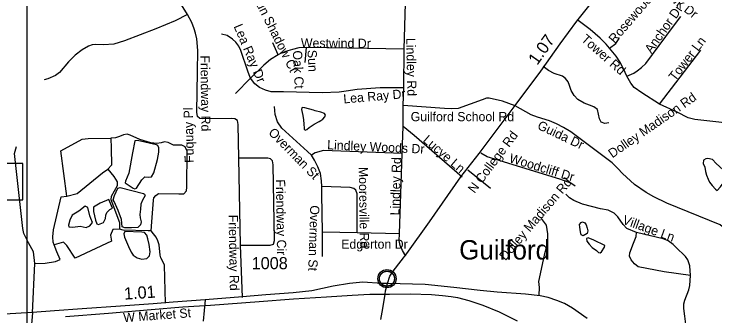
# Model space of a CAD drawing. Extents: x 1662474 to 1856135, y 779280 to 917889.
# Drawn here: x 1730904 to 1738125, y 847701 to 850807 of the extents above; entities that cross this region are included whole.
import ezdxf

# ---------------------------------------------------------------- set-up
doc = ezdxf.new("R2010")
doc.units = 0
for name, color, linetype in [('Exist Civil Demographics Community CELL', 7, 'Continuous'), ('Exist Civil Demographics Community Label', 7, 'Continuous'), ('Exist Hydrographic Pond Under 1500 Sq Ft', 7, 'Continuous'), ('Exist Railroad Mainline', 7, 'Continuous'), ('Exist Road Non-System Type 51', 7, 'Continuous'), ('Exist Road Non-System Type 51 Label', 7, 'Continuous'), ('Exist Road Primary Interstate Structure Standard Bridge Number Label', 7, 'Continuous'), ('Exist Road Secondary Mileage Hundredths English Label', 7, 'Continuous'), ('Exist Road Secondary Type 51 Attributed', 7, 'Continuous'), ('Exist Road Secondary Type 51 Label', 7, 'Continuous'), ('Exist Road Secondary Type 51 Number Label', 7, 'Continuous'), ('Exist Road Secondary Type 51 Undivided 4 Lane Attributed', 7, 'Continuous'), ('Map Preparation Inset Cut Line', 7, 'Continuous')]:
    doc.layers.add(name, color=color, linetype=linetype)

msp = doc.modelspace()

# ---------------------------------------------------------------- linework, layer by layer
at = {"layer": 'Exist Civil Demographics Community CELL'}
msp.add_lwpolyline([(1734668.8, 848087.9), (1734669.8, 848093.5), (1734671.6, 848100.1), (1734674.5, 848107.3), (1734677.4, 848113), (1734680.7, 848118.8), (1734684.5, 848123.9), (1734688.5, 848128.3), (1734693.1, 848132.8), (1734698.6, 848137.4), (1734704, 848141.1), (1734708.9, 848144), (1734713.9, 848146.4), (1734719.4, 848148.7), (1734725, 848150.5), (1734729.4, 848151.7), (1734734.2, 848152.4), (1734738.3, 848153.1), (1734744.7, 848153.4), (1734749.1, 848153.3), (1734754.8, 848153), (1734759.7, 848152.3), (1734764.6, 848151.3), (1734769.6, 848149.9), (1734774.8, 848148), (1734781.4, 848145.1), (1734787.7, 848141.6), (1734792.8, 848138), (1734797.9, 848134), (1734801.2, 848130.9), (1734805.4, 848126.5), (1734809.2, 848121.8), (1734812.3, 848117.2), (1734815.4, 848112.2), (1734817.9, 848107), (1734819.9, 848102), (1734821.5, 848097), (1734822.8, 848092.4), (1734823.9, 848086.4), (1734824.5, 848081.7), (1734824.8, 848075.7), (1734824.6, 848069.9), (1734824, 848064.2), (1734823.1, 848058.7), (1734821.4, 848052.5), (1734819.5, 848046.7), (1734817.2, 848041.6), (1734814.1, 848035.6), (1734810.8, 848030.3), (1734807.3, 848025.6), (1734803.1, 848020.9), (1734797.8, 848015.9), (1734792.8, 848011.8), (1734787.8, 848008.4), (1734783.5, 848005.8), (1734776.7, 848002.6), (1734769.5, 847999.9), (1734763.6, 847998.4), (1734757, 847997.1), (1734752.5, 847996.7), (1734748, 847996.4), (1734742.5, 847996.4), (1734738.2, 847996.8), (1734732.6, 847997.6), (1734726.6, 847998.9), (1734722, 848000.2), (1734716.9, 848002), (1734712.3, 848004), (1734708.4, 848006.3), (1734701.6, 848010.3), (1734696, 848014.6), (1734691.1, 848019.1), (1734686.6, 848024), (1734683.4, 848027.9), (1734680.5, 848032.1), (1734676.4, 848039.2), (1734674.6, 848042.7), (1734672.9, 848046.8), (1734670.3, 848054.9), (1734668.8, 848062), (1734668.1, 848067.2), (1734667.8, 848073.5), (1734667.7, 848078.2), (1734668.3, 848084.6)], close=True, dxfattribs=at)
for centre, radius in [((1734746.4, 848075.5), 94.3), ((1734746.1, 848075.8), 76.7)]:
    msp.add_circle(centre, radius, dxfattribs=at)
at = {"layer": 'Exist Hydrographic Pond Under 1500 Sq Ft'}
for points in [[(1733988.3, 849812.6), (1733899.7, 849837.7), (1733878.8, 849841), (1733867.9, 849838.5), (1733866.3, 849820.1), (1733878, 849760.8), (1733886.3, 849714.8), (1733888.8, 849671.4), (1733892.2, 849628.8), (1733894.7, 849617.9), (1733902.2, 849608.7), (1733922.3, 849615.4), (1733945.7, 849633.8), (1733997.5, 849668.9), (1734049.3, 849699), (1734064.4, 849709), (1734084.4, 849722.4), (1734107, 849746.6), (1734113.7, 849761.6), (1734102, 849780), (1734066, 849793.4), (1734005, 849806.8), (1733988.3, 849812.6)], [(1732372.5, 849455.8), (1732177, 849502.2), (1732150.1, 849497.3), (1732125.7, 849372.8), (1732086.6, 849162.8), (1732052.4, 849082.2), (1732050, 849065.1), (1732130.6, 849008.9), (1732147.7, 849001.6), (1732167.2, 849008.9), (1732221, 849094.4), (1732252.8, 849126.1), (1732294.3, 849123.7), (1732321.2, 849126.1), (1732345.6, 849167.6), (1732382.3, 849306.8), (1732394.5, 849380.1), (1732396.9, 849424.1), (1732387.1, 849450.9), (1732372.5, 849455.8)], [(1738182.5, 849024.6), (1738277, 849155.2), (1738210.9, 849197.7), (1738136.9, 849265.4), (1738099.1, 849306.3), (1738051.9, 849314.2), (1738029.8, 849312.6), (1738006.2, 849298.4), (1738004.6, 849265.4), (1738022, 849226), (1738028.3, 849182), (1738039.3, 849144.2), (1738053.4, 849101.7), (1738067.6, 849070.2), (1738097.5, 849035.6), (1738129, 848997.8), (1738146.3, 848986.8), (1738182.5, 849024.6)], [(1732017.2, 848609.9), (1732012.3, 848685.6), (1731975.7, 848778.4), (1731934.2, 848871.2), (1731924.4, 848888.3), (1731939, 848934.7), (1731973.2, 849010.4), (1731997.7, 849015.2), (1732239.6, 848954.2), (1732247.9, 848947.8), (1732254.2, 848932.2), (1732227.3, 848885.8), (1732210.2, 848844.3), (1732207.8, 848793), (1732200.5, 848736.8), (1732205.4, 848702.7), (1732212.7, 848663.6), (1732207.8, 848631.8), (1732178.5, 848602.5), (1732115, 848600.1), (1732046.5, 848600.1), (1732017.2, 848609.9)], [(1731919.7, 848803.7), (1731880.4, 848893.1), (1731790, 848854.1), (1731724, 848812.6), (1731721.6, 848768.6), (1731743.6, 848678.2), (1731758.2, 848641.6), (1731772.9, 848634.3), (1731826.6, 848653.8), (1731846.2, 848695.3), (1731851.1, 848732), (1731860.9, 848758.8), (1731890.2, 848790.6), (1731919.7, 848803.7)], [(1731684.9, 848722.2), (1731662.9, 848810.1), (1731636.1, 848822.3), (1731572.5, 848771), (1731504.1, 848729.5), (1731479.7, 848680.7), (1731465, 848626.9), (1731469.9, 848609.9), (1731511.5, 848607.4), (1731584.8, 848617.2), (1731648.3, 848605), (1731684.9, 848622.1), (1731711.8, 848656.3), (1731694.7, 848697.8), (1731684.9, 848722.2)], [(1736810.2, 848541.2), (1736768.2, 848516.3), (1736747.9, 848527.2), (1736738.6, 848559.9), (1736732.4, 848606.5), (1736730.8, 848636.1), (1736746.4, 848656.3), (1736760.4, 848661), (1736783.7, 848650.1), (1736797.7, 848629.9), (1736808.6, 848597.2), (1736814.8, 848570.8), (1736810.2, 848541.2)], [(1732222.5, 848553.7), (1732044.1, 848563.5), (1732036.8, 848539), (1732041.7, 848504.8), (1732083.2, 848407.2), (1732112.5, 848348.5), (1732132.1, 848319.2), (1732171.2, 848289.9), (1732222.5, 848277.7), (1732273.8, 848285.1), (1732300.6, 848311.9), (1732308, 848351), (1732295.8, 848429.1), (1732283.5, 848487.7), (1732273.8, 848524.4), (1732246.9, 848551.2), (1732222.5, 848553.7)], [(1736954.9, 848353), (1736987.6, 848399.7), (1736990.7, 848416.8), (1736878.6, 848471.2), (1736818, 848496.1), (1736800.8, 848491.5), (1736804, 848463.5), (1736828.8, 848432.4), (1736860, 848398.1), (1736903.5, 848365.5), (1736926.9, 848346.8), (1736940.9, 848340.6), (1736954.9, 848353)]]:
    msp.add_lwpolyline(points, dxfattribs=at)
at = {"layer": 'Exist Railroad Mainline'}
msp.add_lwpolyline([(1731434.9, 847686.5), (1731878.7, 847721.1), (1732316.5, 847758.1), (1732643.8, 847783.8), (1732927.2, 847801.9), (1733430.4, 847840.1), (1733784.6, 847867), (1734123.4, 847889), (1734386.2, 847906.5), (1734569.6, 847914.4), (1734773.7, 847914.2), (1734989.8, 847917.8), (1735204, 847911.4), (1735319.9, 847902.1), (1735407.1, 847891.9), (1735471.9, 847880.6), (1735589.7, 847849.4), (1735733.3, 847803.8), (1735902.7, 847731.9), (1736088, 847641.9)], dxfattribs=at)
at = {"layer": 'Exist Road Non-System Type 51'}
for p, q in [((1734924.2, 850442.2), (1734936.9, 850919.4)), ((1733624, 850386.4), (1733568.9, 850508.9)), ((1733903.2, 850306.1), (1733917.6, 850460.4)), ((1734919.8, 850046.2), (1734924.2, 850442.2)), ((1737555.4, 849877.2), (1737979.9, 850434.2)), ((1733340.2, 850145.7), (1733185.6, 849985.4)), ((1734914, 849861.2), (1734919.8, 850046.2)), ((1734914, 849644.7), (1734914, 849861.2)), ((1737736.5, 849794.8), (1737555.4, 849877.2)), ((1734903, 849366.2), (1734914, 849644.7)), ((1734877, 848538.4), (1734903, 849366.2)), ((1733238.6, 848421.1), (1733218.8, 849318.4)), ((1735814.2, 849005.4), (1735580.4, 849194.5)), ((1734081.5, 848303.5), (1734080.4, 848554.2)), ((1734438.1, 848549.4), (1734080.4, 848554.2)), ((1734877, 848538.4), (1734438.1, 848549.4)), ((1733257.4, 847881.7), (1733238.6, 848421.1)), ((1731092.9, 847721.6), (1731117.8, 848230.8)), ((1732873.1, 847856.8), (1732853.6, 847637.9)), ((1731092.9, 847721.6), (1731047.6, 847092.5))]:
    msp.add_line(p, q, dxfattribs=at)
for points in [[(1732690.4, 850800.6), (1732548.9, 851032.4), (1732529.8, 851074.6)], [(1732690.4, 850800.6), (1732565.8, 850736), (1732366, 850654.6), (1732040.9, 850528.4), (1731931.9, 850494.8), (1731825.6, 850487.9), (1731738.5, 850490.6), (1731708.9, 850487.2), (1731673.1, 850474.1), (1731606.8, 850437.4), (1731534.5, 850381.9), (1731465.2, 850311.4), (1731371.9, 850201.4), (1731330.9, 850173), (1731252.6, 850137.1), (1731214.4, 850125.8)], [(1733218.8, 849318.4), (1733214.2, 849665.4), (1733207.5, 849706.4), (1733179.9, 849724.2), (1733143.6, 849727.6), (1732846.1, 849723.9), (1732818.5, 849728.9), (1732794.9, 849748.6), (1732785.9, 849793.5), (1732794.9, 850211.4), (1732798.9, 850429.2), (1732788.1, 850550.2), (1732774.4, 850608.7), (1732760.8, 850651.8), (1732734.5, 850720.5), (1732690.4, 850800.6)], [(1737039.4, 850454.1), (1737004, 850493.8), (1736941.5, 850556.2), (1736840.5, 850645.4), (1736716.9, 850738.9)], [(1737218.9, 850164.6), (1737289, 850196.4), (1737324.4, 850218.9), (1737367.5, 850253.1), (1737414.5, 850296.6), (1737689.2, 850668.5), (1737771.9, 850779.9)], [(1733340.2, 850145.7), (1733327.1, 850180.1), (1733312.4, 850217.6), (1733241.6, 850431.2), (1733219.9, 850475.9), (1733189.6, 850516.6), (1733155.2, 850547.9), (1733100.4, 850584.2), (1733042.6, 850600)], [(1737039.4, 850454.1), (1737102.9, 850501.4), (1737139.6, 850553.1)], [(1733917.6, 850460.4), (1733839.8, 850455.9), (1733773.1, 850441.2), (1733701.1, 850419.8), (1733651, 850400.2), (1733624, 850386.4)], [(1734924.2, 850442.2), (1734546.9, 850448.9), (1733917.6, 850460.4)], [(1737218.9, 850164.6), (1737183.2, 850242.2), (1737143.6, 850312.4), (1737108.1, 850370.9), (1737039.4, 850454.1)], [(1733624, 850386.4), (1733547.9, 850335.8), (1733479.1, 850276.9), (1733340.2, 850145.7)], [(1737032.6, 849684.9), (1736990.9, 849677.8), (1736953.9, 849690.6), (1736936.8, 849724.8), (1736914.5, 849820.8), (1736876.6, 849848.6), (1736833.4, 849866.4), (1736776.6, 849886.7), (1736713.1, 849922.9), (1736674.1, 849963.9), (1736644.9, 850018.7), (1736626, 850069.9), (1736612.9, 850106.4), (1736586.9, 850140.4), (1736553.4, 850165.7), (1736467.8, 850192.7), (1736410.6, 850222.9), (1736356.2, 850264.1)], [(1734919.8, 850046.2), (1734675.9, 850044.7), (1734437.6, 850028.9), (1734326.1, 850010.2), (1734255.2, 850001.1), (1734078.1, 849993.8), (1733680.1, 850005), (1733553.1, 850005), (1733493.9, 850019.8), (1733432.4, 850048.1), (1733385.4, 850085.1), (1733340.2, 850145.7)], [(1737555.4, 849877.2), (1737370.1, 849992.2), (1737293.8, 850047.9), (1737257.2, 850093.5), (1737218.9, 850164.6)], [(1736068.4, 849858.1), (1735937.4, 849905.6), (1735800.6, 849939.7), (1735770.9, 849936.8), (1735727.9, 849919.2), (1735480.4, 849831.2), (1735414.2, 849828.7), (1735339.6, 849831.2), (1734914, 849861.2)], [(1737064.6, 849270.4), (1736638.9, 849589.6), (1736563.1, 849633.9), (1736491.4, 849671.7), (1736420, 849702.7), (1736298.2, 849740.8), (1736233.4, 849767.8), (1736068.4, 849858.1)], [(1733969.1, 849349.9), (1733926.6, 849389), (1733661.5, 849629.7), (1733617.6, 849694), (1733594.1, 849768.9), (1733586.5, 849850.4)], [(1738505.5, 849562.2), (1738444.9, 849616.4), (1738381.4, 849648.9), (1738324.4, 849669.1), (1738254.1, 849681.4), (1738104.2, 849696.1), (1737916.4, 849717.9), (1737848.6, 849735.5), (1737736.5, 849794.8)], [(1735521.1, 849124.5), (1735027.6, 849554.1), (1734914, 849644.7)], [(1732315.9, 848569.6), (1732325.4, 848661.5), (1732341.4, 848884.6), (1732346.1, 848908.4), (1732365.5, 848932.9), (1732390.9, 848956), (1732602.2, 848949.7), (1732652.6, 848952.2), (1732679.6, 848982.2), (1732685.9, 849019.8), (1732688.6, 849390.1), (1732667.4, 849436.5), (1732632.1, 849452.2), (1732546.1, 849453.1), (1732492.2, 849480.9), (1732454.8, 849487.4), (1732418.5, 849477.8), (1732374.6, 849470.2), (1732313.2, 849477.5), (1732199.6, 849512.4), (1732100.6, 849556.2), (1732069.4, 849564.9), (1732030.9, 849561.2), (1731992, 849543.9), (1731950.9, 849530), (1731900.9, 849525)], [(1731449.2, 848928.4), (1731386.5, 849395.6), (1731607.8, 849515), (1731669.4, 849522.6), (1731900.9, 849525)], [(1731900.9, 849525), (1731905.6, 849421.1), (1731909.4, 849247.6), (1731870.8, 849206.1)], [(1731117.8, 848230.8), (1731106.4, 848351), (1731051.9, 848444.7), (1731004.1, 848540.8), (1730996.5, 848594.9), (1730908.9, 849366.2), (1730929, 849438.4)], [(1734903, 849366.2), (1734093, 849398.8), (1734008, 849374.6), (1733969.1, 849349.9)], [(1734075.6, 849026), (1734072, 849083.5), (1734061.8, 849159.9), (1734034.2, 849228.4), (1733999.1, 849297.2), (1733969.1, 849349.9)], [(1736683.5, 849028.4), (1736640.5, 849060.9), (1736528.1, 849101.7), (1735779.1, 849333.9), (1735711.6, 849371.7)], [(1733238.6, 848421.1), (1733543.9, 848419.8), (1733577.9, 848433.2), (1733587.8, 848469.6), (1733575.1, 849251), (1733566.8, 849289.9), (1733547.6, 849311.1), (1733517.4, 849317.4), (1733218.8, 849318.4)], [(1731449.2, 848928.4), (1731553.9, 848956), (1731815.9, 849165.9), (1731870.8, 849206.1)], [(1731870.8, 849206.1), (1731931.4, 849128.9), (1731968.1, 849075.9), (1731965.8, 849033.4), (1731905.6, 848924.5), (1731902, 848893.2), (1731989.9, 848655.2), (1731989.9, 848586.7)], [(1738290.6, 848478), (1738267.8, 848536.2), (1738239.1, 848579.4), (1738177.1, 848632.4), (1737629.6, 848855.4), (1737494.5, 848920.2), (1737414.8, 848966.2), (1737295.6, 849047.4), (1737171.4, 849160.9), (1737122.9, 849210.9), (1737064.6, 849270.4)], [(1734080.4, 848554.2), (1734075.4, 848946), (1734075.6, 849026)], [(1734438.1, 848549.4), (1734438.6, 848951.5), (1734426.4, 848988.8), (1734405.4, 849006.6), (1734365.4, 849017.4), (1734075.6, 849026)], [(1731316.6, 848425), (1731306.8, 848450.8), (1731305.1, 848506.1), (1731312, 848577.8), (1731388.9, 848921.4), (1731449.2, 848928.4)], [(1737317.4, 848551.2), (1737218.6, 848593.2), (1737178.2, 848634.8), (1737122.9, 848714.8), (1737086.4, 848751.5), (1737025.5, 848782.5), (1736945.8, 848797.2), (1736762, 848844.7), (1736671.1, 848882.5), (1736628.1, 848909.5), (1736588.8, 848948.9)], [(1736313.1, 847904), (1736318.4, 847985.1), (1736310.4, 848046), (1736348.4, 848221.4), (1736372.5, 848336.2), (1736404.8, 848444.4), (1736403.8, 848537.6), (1736388.8, 848628.2), (1736337.4, 848697.4)], [(1731989.9, 848586.7), (1731921.9, 848584.4), (1731899.4, 848524.5), (1731907, 848463.4), (1731535.6, 848287.2), (1731448.6, 848416.1), (1731415.6, 848451), (1731316.6, 848425)], [(1732315.9, 848569.6), (1732284.6, 848568.4), (1732029.5, 848577), (1731989.9, 848586.7)], [(1732464.6, 847824), (1732455, 848213.4), (1732434.8, 848259.4), (1732415.9, 848290.6), (1732409.6, 848316.9), (1732399.9, 848424.8), (1732387, 848465.4), (1732368.1, 848502.2), (1732340.9, 848536.9), (1732315.9, 848569.6)], [(1734939.1, 848306.7), (1734904.9, 848365.9), (1734880.9, 848417.2), (1734873.4, 848469.6), (1734877, 848538.4)], [(1737871.9, 848106.7), (1737601.6, 848147.1), (1737332.4, 848197.2), (1737295.9, 848229.8), (1737262, 848271.5), (1737244.4, 848306.7), (1737247, 848341.9), (1737287.6, 848440.5), (1737314.8, 848510.6), (1737317.4, 848551.2)], [(1737871.9, 848106.7), (1737866.1, 848209.2), (1737847.2, 848268.9), (1737821.6, 848303.5), (1737789.2, 848336.2), (1737752.8, 848370.2), (1737694.5, 848426.6), (1737643.1, 848466.2), (1737591.9, 848486.7), (1737317.4, 848551.2)], [(1731117.8, 848230.8), (1731225.4, 848234.4), (1731330.4, 848251), (1731379.1, 848274.6), (1731345.4, 848351.5), (1731316.6, 848425)], [(1737575.6, 847064.4), (1737766.1, 847306.2), (1737790.6, 847344.2), (1737809.5, 847374.9), (1737820.5, 847415.4), (1737828.1, 847508.8), (1737829.1, 847579.4), (1737816.4, 847687.8), (1737804, 847767), (1737805.2, 847816.9), (1737816.4, 847855.2), (1737856.8, 847959.2), (1737867.5, 848005.1), (1737871.9, 848106.7)]]:
    msp.add_lwpolyline(points, dxfattribs=at)
at = {"layer": 'Exist Road Primary Interstate Structure Standard Bridge Number Label'}
msp.add_lwpolyline([(1730995, 849263.8), (1730128.6, 849263.8), (1730128.6, 848888.2), (1730995, 848888.2)], close=True, dxfattribs=at)
at = {"layer": 'Exist Road Secondary Type 51 Attributed'}
for points in [[(1734752.8, 848025.3), (1734777.4, 848101.5), (1734809.3, 848151.7), (1734891.5, 848261.2), (1734950.8, 848334.2), (1735184.7, 848661.5), (1735508.3, 849125), (1735696.7, 849366.9), (1736057.7, 849848.4), (1736332.7, 850217.6), (1736531.3, 850499), (1736700.9, 850734.2), (1736989.9, 851097.6)], [(1734727.1, 847914.4), (1734732.3, 847949.1), (1734752.8, 848025.3)], [(1734682.4, 847652.5), (1734704.9, 847766.6), (1734727.1, 847914.4)]]:
    msp.add_lwpolyline(points, dxfattribs=at)
at = {"layer": 'Exist Road Secondary Type 51 Undivided 4 Lane Attributed'}
for points in [[(1734752.8, 848025.3), (1734693.6, 848027), (1734496.4, 848038.6), (1734359.1, 848026.1), (1734193.6, 847999.8), (1733973.7, 847949.1), (1733779.6, 847927.8), (1733499.9, 847907.1), (1733257.3, 847889), (1732872.7, 847855.8), (1732543.5, 847831.4), (1732339, 847815.7), (1732000.5, 847793.2), (1731605.3, 847764.4), (1731320, 847743.7), (1731094.5, 847724.9), (1730807.3, 847709.2), (1730519.2, 847689.2), (1730252.4, 847668.5), (1729715.2, 847642.8), (1729496, 847647.3), (1729421, 847656.6)], [(1736809.6, 847663.3), (1736658.3, 847772.6), (1736574.2, 847819.7), (1736495.2, 847851.7), (1736407.7, 847880.2), (1736323.7, 847898.7), (1736172.3, 847917.2), (1735881.4, 847935.7), (1735704.9, 847952.5), (1735433.4, 847983.7), (1735140.8, 848013.7), (1734752.8, 848025.3)]]:
    msp.add_lwpolyline(points, dxfattribs=at)
at = {"layer": 'Map Preparation Inset Cut Line'}
for points in [[(1731035.7, 826588.1), (1668486.3, 826588.1), (1668486.3, 870408.9), (1731035.7, 870408.9)], [(1731035.7, 826588.1), (1793585.1, 826588.1), (1793585.1, 870408.9), (1731035.7, 870408.9)]]:
    msp.add_lwpolyline(points, close=True, dxfattribs=at)

# ---------------------------------------------------------------- texts
at = {"layer": 'Exist Civil Demographics Community Label'}
msp.add_text('Guilford', height=200, dxfattribs=at).set_placement((1735490, 848273.2))
at = {"layer": 'Exist Road Non-System Type 51 Label'}
for s, rotation, p in [('Tomahawk Dr', 321.69418, (1737282.8, 851244.6)), ('Rosewood Cir', 49.26975, (1737092.3, 850496.7)), ('Sun Shadow Ct', 296.55218, (1733356.5, 850985.9)), ('Anchor Dr', 54.81333, (1737470.3, 850392.4)), ('Lea Ray Dr', 292.94108, (1733164.9, 850679.3)), ('Tower Rd', 318.74162, (1736739.6, 850533.6)), ('Westwind Dr', 359.63754, (1733859.3, 850460.4)), ('Lindley Rd', 271.24466, (1734944, 850558.7)), ('Tower Ln', 52.38544, (1737714.7, 850107.5)), ('Friendway Rd', 270.70197, (1732824.4, 850378.8)), ('Oak Ct', 272.93403, (1733776.2, 850427.9)), ('Sun', 272.93403, (1733926.9, 850433.9)), ('Lea Ray Dr', 4.89931, (1734300.9, 849883.2)), ('Dolley Madison Rd', 34.79481, (1737067.7, 849316.2)), ('Fuquay Pl', 91.10561, (1732756.5, 849271.4)), ('Guida Dr', 334.54682, (1736287.6, 849625)), ('Overman St', 314.31407, (1733518.2, 849576)), ('Lindley Woods Dr', 357.43713, (1734128.8, 849410.6)), ('Lucye Ln', 319.43014, (1735108.5, 849493.8)), ('Woodcliff Dr', 342.95667, (1735998.1, 849279.2)), ('Lindley Rd', 88.1877, (1734873.7, 848727.5)), ('Mooresville Rd', 270.88545, (1734455.3, 849227.9)), ('Friendway Cir', 270.88545, (1733602, 849099.6)), ('Dolley Madison Rd', 49.5265, (1735965.9, 848255.1)), ('Overman St', 268.19049, (1733956.2, 848833.9)), ('Friendway Rd', 270.98345, (1733114.7, 848734.4)), ('Village Ln', 340.15209, (1737164.5, 848644.4))]:
    msp.add_text(s, height=95, rotation=rotation, dxfattribs=at).set_placement(p)
for s, p in [('Guilford School Rd', (1734990.3, 849700.2)), ('Edgerton Dr', (1734275.1, 848384.5))]:
    msp.add_text(s, height=95, dxfattribs=at).set_placement(p)
at = {"layer": 'Exist Road Secondary Mileage Hundredths English Label'}
for s, rotation, p in [('1.07', 54.79432, (1736294.4, 850271.6)), ('1.01', 3.81056, (1732041.8, 847858.6))]:
    msp.add_text(s, height=125, rotation=rotation, dxfattribs=at).set_placement(p)
at = {"layer": 'Exist Road Secondary Type 51 Label'}
for s, rotation, p in [('N College Rd', 53.14182, (1735648, 848950)), ('W Market St', 4.22959, (1732033.2, 847626.1))]:
    msp.add_text(s, height=95, rotation=rotation, dxfattribs=at).set_placement(p)
at = {"layer": 'Exist Road Secondary Type 51 Number Label'}
msp.add_text('1008', height=125, dxfattribs=at).set_placement((1733352.2, 848173.1))

doc.saveas('drawing.dxf')
